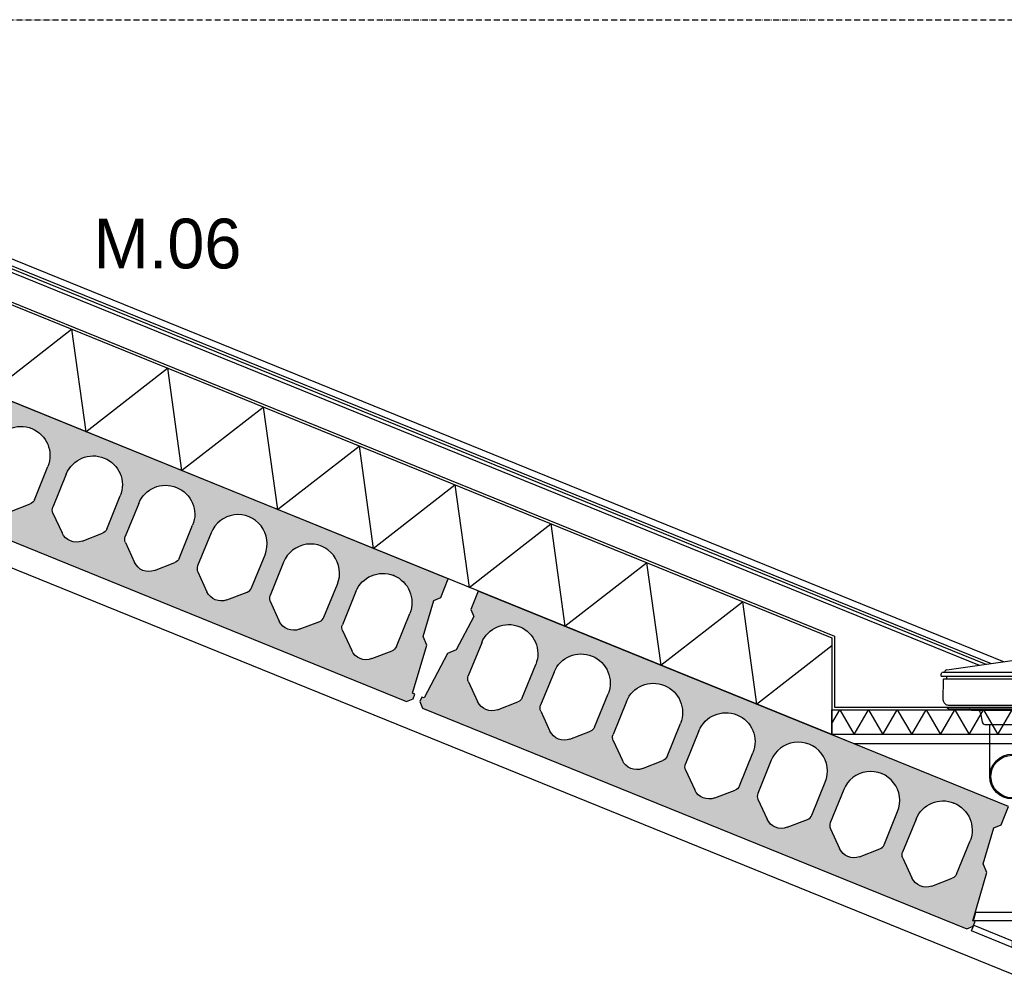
# Model space of a CAD drawing. Header units: millimetres. Extents: x -297000 to 504135, y -166520 to 252050.
# Tile 352 of 416: x 90081 to 92059, y -8819 to -6900. Entities that reach past the tile are written whole.
import ezdxf

# ---------------------------------------------------------------- set-up
doc = ezdxf.new("R2010")
doc.units = ezdxf.units.MM
doc.header["$MEASUREMENT"] = 0
doc.linetypes.add('ACAD_ISO10W100', pattern=[18, 12, -3, 0, -3])
doc.linetypes.add('CENTER', pattern=[50.800000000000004, 31.75, -6.349999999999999, 6.349999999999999, -6.349999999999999])
for name, color, linetype in [('010_T0100_T', 4, 'Continuous'), ('040_AXPRI_B', 9, 'CENTER'), ('068_HATCH_H', 8, 'Continuous'), ('210_INSUL_G', 8, 'Continuous'), ('210_WALEX_G', 2, 'Continuous'), ('299_CONCR_G', 3, 'Continuous'), ('299_CONCR_H', 251, 'Continuous'), ('420_WAFIN_G', 1, 'Continuous'), ('450_CEIFI_G', 2, 'Continuous'), ('470_ROOF_G', 4, 'Continuous'), ('480_OTHFI_G', 4, 'Continuous'), ('520_DRAIN_E', 8, 'Continuous'), ('520_DRAIN_G', 2, 'Continuous')]:
    doc.layers.add(name, color=color, linetype=linetype)
doc.styles.add('VMX 2 MEDIUM 100', font='unvr55w.TTF', dxfattribs={"height": 200})

# ---------------------------------------------------------------- blocks, each defined once
blk = doc.blocks.new('GRID02')
at = {"layer": '040_AXPRI_B', "linetype": 'ACAD_ISO10W100'}
blk.add_lwpolyline([(-4000, 8700), (27199.99999785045, 8700)], dxfattribs=at)
blk = doc.blocks.new('KANAALPLAAT260')
at = {"layer": '299_CONCR_H'}
h = blk.add_hatch(color=256, dxfattribs=at)
h.paths.add_polyline_path([(5.049627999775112, 120.4962809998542), (18.44946200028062, 133.8961149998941), (25.96350099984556, 209.0364990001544), (15, 220), (15, 260), (1165, 260), (1165, 220), (1154.036499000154, 209.0364990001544), (1161.550537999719, 133.8961149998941), (1174.950372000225, 120.4962809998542), (1185, 20), (1190, 20), (1190, 10), (1180, 0), (0, 0), (-10, 10), (-10, 20), (-5, 20)])
edge = h.paths.add_edge_path(flags=16)
edge.add_arc((119, 76.68257113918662), 31.68257478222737, 226.8415831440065, 313.1584168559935)
edge.add_line((140.6714472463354, 53.57123368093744), (172.760268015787, 83.66084609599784))
edge.add_arc((162.5, 94.60282490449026), 15, 313.1584168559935, 360)
edge.add_line((177.5, 94.60282490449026), (177.5, 166.5))
edge.add_arc((119, 166.5), 58.5, 0, 180)
edge.add_line((60.5, 166.5), (60.5, 94.60282490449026))
edge.add_arc((75.5, 94.60282490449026), 14.99999999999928, 180, 226.8415831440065)
edge.add_line((65.239731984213, 83.66084609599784), (97.32855275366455, 53.57123368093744))
edge = h.paths.add_edge_path(flags=16)
edge.add_line((254.3285527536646, 53.57123368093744), (222.239731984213, 83.66084609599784))
edge.add_arc((232.5, 94.60282490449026), 14.99999999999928, 180, 226.8415831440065, ccw=False)
edge.add_line((217.5, 94.60282490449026), (217.5, 166.5))
edge.add_arc((276, 166.5), 58.5, 0, 180, ccw=False)
edge.add_line((334.5, 166.5), (334.5, 94.60282490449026))
edge.add_arc((319.5, 94.60282490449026), 15, -46.841583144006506, 0, ccw=False)
edge.add_line((329.760268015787, 83.66084609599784), (297.6714472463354, 53.57123368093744))
edge.add_arc((276, 76.68257113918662), 31.68257478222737, 226.8415831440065, 313.1584168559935, ccw=False)
edge = h.paths.add_edge_path(flags=16)
edge.add_arc((389.5, 94.60282490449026), 14.99999999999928, 180, 226.8415831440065)
edge.add_line((379.239731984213, 83.66084609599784), (411.3285527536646, 53.57123368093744))
edge.add_arc((433, 76.68257113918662), 31.68257478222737, 226.8415831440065, 313.1584168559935)
edge.add_line((454.6714472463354, 53.57123368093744), (486.760268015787, 83.66084609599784))
edge.add_arc((476.5, 94.60282490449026), 15, 313.1584168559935, 360)
edge.add_line((491.5, 94.60282490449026), (491.5, 166.5))
edge.add_arc((433, 166.5), 58.5, 0, 180)
edge.add_line((374.5, 166.5), (374.5, 94.60282490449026))
edge = h.paths.add_edge_path(flags=16)
edge.add_arc((590, 76.68257113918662), 31.68257478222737, 226.8415831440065, 313.1584168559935)
edge.add_line((611.6714472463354, 53.57123368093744), (643.760268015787, 83.66084609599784))
edge.add_arc((633.5, 94.60282490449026), 15, 313.1584168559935, 360)
edge.add_line((648.5, 94.60282490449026), (648.5, 166.5))
edge.add_arc((590, 166.5), 58.5, 0, 180)
edge.add_line((531.5, 166.5), (531.5, 94.60282490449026))
edge.add_arc((546.5, 94.60282490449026), 14.99999999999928, 180, 226.8415831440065)
edge.add_line((536.239731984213, 83.66084609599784), (568.3285527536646, 53.57123368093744))
edge = h.paths.add_edge_path(flags=16)
edge.add_line((725.3285527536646, 53.57123368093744), (693.239731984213, 83.66084609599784))
edge.add_arc((703.5, 94.60282490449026), 14.99999999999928, 180, 226.8415831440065, ccw=False)
edge.add_line((688.5, 94.60282490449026), (688.5, 166.5))
edge.add_arc((747, 166.5), 58.5, 0, 180, ccw=False)
edge.add_line((805.5, 166.5), (805.5, 94.60282490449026))
edge.add_arc((790.5, 94.60282490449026), 15, -46.841583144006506, 0, ccw=False)
edge.add_line((800.760268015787, 83.66084609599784), (768.6714472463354, 53.57123368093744))
edge.add_arc((747, 76.68257113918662), 31.68257478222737, 226.8415831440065, 313.1584168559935, ccw=False)
edge = h.paths.add_edge_path(flags=16)
edge.add_arc((860.5, 94.60282490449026), 14.99999999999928, 180, 226.8415831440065)
edge.add_line((850.239731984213, 83.66084609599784), (882.3285527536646, 53.57123368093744))
edge.add_arc((904, 76.68257113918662), 31.68257478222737, 226.8415831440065, 313.1584168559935)
edge.add_line((925.6714472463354, 53.57123368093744), (957.760268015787, 83.66084609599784))
edge.add_arc((947.5, 94.60282490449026), 15, 313.1584168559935, 360)
edge.add_line((962.5, 94.60282490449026), (962.5, 166.5))
edge.add_arc((904, 166.5), 58.5, 0, 180)
edge.add_line((845.5, 166.5), (845.5, 94.60282490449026))
edge = h.paths.add_edge_path(flags=16)
edge.add_line((1002.5, 94.60282490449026), (1002.5, 166.5))
edge.add_arc((1061, 166.5), 58.5, 0, 180, ccw=False)
edge.add_line((1119.5, 166.5), (1119.5, 94.60282490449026))
edge.add_arc((1104.5, 94.60282490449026), 15, -46.841583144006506, 0, ccw=False)
edge.add_line((1114.760268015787, 83.66084609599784), (1082.671447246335, 53.57123368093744))
edge.add_arc((1061, 76.68257113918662), 31.68257478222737, 226.8415831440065, 313.1584168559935, ccw=False)
edge.add_line((1039.328552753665, 53.57123368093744), (1007.239731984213, 83.66084609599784))
edge.add_arc((1017.5, 94.60282490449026), 14.99999999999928, 180, 226.8415831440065, ccw=False)
at = {"layer": '299_CONCR_G'}
for p, q in [((60.5, 94.60282490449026), (60.5, 166.5)), ((177.5, 166.5), (177.5, 94.60282490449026)), ((531.5, 94.60282490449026), (531.5, 166.5)), ((648.5, 166.5), (648.5, 94.60282490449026)), ((688.5, 94.60282490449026), (688.5, 166.5)), ((805.5, 166.5), (805.5, 94.60282490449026)), ((845.5, 94.60282490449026), (845.5, 166.5)), ((962.5, 166.5), (962.5, 94.60282490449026)), ((1002.5, 94.60282490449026), (1002.5, 166.5)), ((1119.5, 166.5), (1119.5, 94.60282490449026)), ((97.32855275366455, 53.57123368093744), (65.239731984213, 83.66084609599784)), ((254.3285527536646, 53.57123368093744), (222.239731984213, 83.66084609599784)), ((329.760268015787, 83.66084609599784), (297.6714472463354, 53.57123368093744)), ((411.3285527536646, 53.57123368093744), (379.239731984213, 83.66084609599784)), ((486.760268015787, 83.66084609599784), (454.6714472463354, 53.57123368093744)), ((568.3285527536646, 53.57123368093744), (536.239731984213, 83.66084609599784)), ((643.760268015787, 83.66084609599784), (611.6714472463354, 53.57123368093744)), ((725.3285527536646, 53.57123368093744), (693.239731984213, 83.66084609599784)), ((800.760268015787, 83.66084609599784), (768.6714472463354, 53.57123368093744)), ((882.3285527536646, 53.57123368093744), (850.239731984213, 83.66084609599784)), ((957.760268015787, 83.66084609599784), (925.6714472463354, 53.57123368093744)), ((1039.328552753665, 53.57123368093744), (1007.239731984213, 83.66084609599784)), ((1114.760268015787, 83.66084609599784), (1082.671447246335, 53.57123368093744))]:
    blk.add_line(p, q, dxfattribs=at)
blk.add_lwpolyline([(1161.550537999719, 133.8961149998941), (1174.950372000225, 120.4962809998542), (1185, 20), (1190, 20), (1190, 10), (1180, 0), (0, 0), (-10, 10), (-10, 20), (-5, 20), (5.049627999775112, 120.4962809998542), (18.44946200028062, 133.8961149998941), (25.96350099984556, 209.0364990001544), (15, 220), (15, 260), (1165, 260), (1165, 220), (1154.036499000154, 209.0364990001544)], close=True, dxfattribs=at)
for points in [[(222.2397319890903, 83.6608460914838, -0.2072792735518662), (217.5, 94.60282490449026), (217.5, 166.5, -0.9999999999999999), (334.5, 166.5), (334.5, 94.60282490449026, -0.2072792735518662), (329.7602680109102, 83.66084609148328)], [(379.2397319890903, 83.6608460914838, -0.2072792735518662), (374.5, 94.60282490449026), (374.5, 166.5, -0.9999999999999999), (491.5, 166.5), (491.5, 94.60282490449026, -0.2072792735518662), (486.7602680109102, 83.66084609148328)]]:
    blk.add_lwpolyline(points, format="xyb", dxfattribs=at)
blk.add_lwpolyline([(172.760268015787, 83.66084609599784), (140.6714472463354, 53.57123368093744)], dxfattribs=at)
for centre, radius, start, end in [((119, 166.5), 58.5, 0, 180), ((590, 166.5), 58.5, 0, 180), ((747, 166.5), 58.5, 0, 180), ((904, 166.5), 58.5, 0, 180), ((1061, 166.5), 58.5, 0, 180), ((75.5, 94.60282490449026), 14.99999999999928, 180, 226.8415831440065), ((162.5, 94.60282490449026), 15, 313.1584168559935, 0), ((546.5, 94.60282490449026), 14.99999999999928, 180, 226.8415831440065), ((633.5, 94.60282490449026), 15, 313.1584168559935, 0), ((703.5, 94.60282490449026), 14.99999999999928, 180, 226.8415831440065), ((790.5, 94.60282490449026), 15, 313.1584168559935, 0), ((860.5, 94.60282490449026), 14.99999999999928, 180, 226.8415831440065), ((947.5, 94.60282490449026), 15, 313.1584168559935, 0), ((1017.5, 94.60282490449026), 14.99999999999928, 180, 226.8415831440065), ((1104.5, 94.60282490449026), 15, 313.1584168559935, 0), ((119, 76.68257113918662), 31.68257478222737, 226.8415831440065, 313.1584168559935), ((276, 76.68257113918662), 31.68257478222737, 226.8415831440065, 313.1584168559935), ((433, 76.68257113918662), 31.68257478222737, 226.8415831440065, 313.1584168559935), ((590, 76.68257113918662), 31.68257478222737, 226.8415831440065, 313.1584168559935), ((747, 76.68257113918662), 31.68257478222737, 226.8415831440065, 313.1584168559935), ((904, 76.68257113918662), 31.68257478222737, 226.8415831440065, 313.1584168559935), ((1061, 76.68257113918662), 31.68257478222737, 226.8415831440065, 313.1584168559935)]:
    blk.add_arc(centre, radius, start, end, dxfattribs=at)
at = {"layer": '299_CONCR_G', "linetype": 'ByBlock'}
blk.add_point((119.0456621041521, 224.9999821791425), dxfattribs=at)
blk = doc.blocks.new('gootdetail')
at = {"layer": '068_HATCH_H'}
blk.add_lwpolyline([(-724.9997384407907, 22.1315822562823), (-708.9098999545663, 50.00000000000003), (-680.042386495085, 1.4210854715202e-14), (-651.1748730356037, 50.00000000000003), (-622.3073595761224, 1.4210854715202e-14), (-593.4398461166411, 50.00000000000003), (-564.5723326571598, 1.4210854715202e-14), (-535.7048191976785, 50.00000000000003), (-506.8373057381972, 1.4210854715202e-14), (-477.9697922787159, 50.00000000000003), (-449.1022788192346, 1.4210854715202e-14), (-420.2347653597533, 50.00000000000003), (-391.367251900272, 1.4210854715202e-14), (-362.4997384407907, 50.00000000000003), (-333.6322249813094, 1.4210854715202e-14), (-304.7647115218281, 50.00000000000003), (-275.8971980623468, 1.4210854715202e-14), (-247.0296846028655, 50.00000000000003), (-218.1621711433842, 1.4210854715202e-14), (-189.2946576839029, 50.00000000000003), (-160.4271442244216, 1.4210854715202e-14), (-131.5596307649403, 50.00000000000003), (-102.692117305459, 1.4210854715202e-14), (-73.82460384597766, 50.00000000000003), (-44.95709038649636, 1.4210854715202e-14), (-16.08957692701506, 50.00000000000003), (0.0001157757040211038, 22.13183476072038)], dxfattribs=at)
at = {"layer": '210_INSUL_G', "color": 1}
blk.add_lwpolyline([(-724.9997384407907, 5.684341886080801e-14), (-724.9997384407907, 50.00000000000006), (0.0002615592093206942, 50), (0, 0), (-724.9997384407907, 5.684341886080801e-14)], dxfattribs=at)
at = {"layer": '210_WALEX_G'}
blk.add_lwpolyline([(0, 0), (-724.9997384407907, 5.684341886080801e-14), (-680.683603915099, -17.99999999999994), (-44.31613452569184, -18), (0, 0)], dxfattribs=at)
at = {"layer": '470_ROOF_G'}
blk.add_lwpolyline([(-719.9997384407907, 197.6471529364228), (-719.9997384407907, 55.00000000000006), (-4.999738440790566, 55), (-4.999738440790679, 197.6471529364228)], dxfattribs=at)
at = {"layer": '520_DRAIN_E', "color": 8}
for p, q in [((-505.4997548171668, 117.8301667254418), (-505.4997548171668, 121.3301667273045)), ((-219.4997430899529, 117.8300070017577), (-219.4997391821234, 121.3300070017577)), ((-501.4985368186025, 69.55384099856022), (-501.4985368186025, 71.15634399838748)), ((-494.6958908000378, 55.00000000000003), (-489.7317894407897, 52.13397499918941)), ((-448.3657634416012, 51.73205099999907), (-444.7313653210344, 49.63372986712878)), ((-426.3340734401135, 42.88918599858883), (-423.2605044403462, 25.45811099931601)), ((-298.6654034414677, 42.88918599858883), (-301.738972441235, 25.45811099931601)), ((-276.6337134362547, 51.73205099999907), (-280.2681115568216, 49.63372986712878)), ((-235.2676874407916, 52.13397499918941), (-230.3035860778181, 55.00000000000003))]:
    blk.add_line(p, q, dxfattribs=at)
for points in [[(-494.1498448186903, 130.3279497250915), (-362.4997316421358, 148.8301671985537), (-230.4997548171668, 130.2787807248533)], [(-501.4997548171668, 125.3301667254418), (-223.4997548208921, 125.3301667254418)], [(-505.4997548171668, 117.8301667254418), (-219.4997548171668, 117.8301667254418)], [(-501.4985368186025, 69.55384099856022), (-500.7576358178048, 112), (-224.2418712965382, 112), (-223.5010150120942, 69.5536857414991), (-223.5010132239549, 71.156188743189)], [(-494.6626301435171, 117.8244789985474), (-494.6626301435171, 111.9943122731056)], [(-230.3366639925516, 117.8300192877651), (-230.336670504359, 111.999852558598)], [(-499.1566088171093, 63.75736699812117), (-497.2423868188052, 61.84314600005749)], [(-491.5855328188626, 59.50000000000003), (-233.4139768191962, 59.50000000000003)], [(-225.842949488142, 63.75721435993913), (-227.7571736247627, 61.84299549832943)], [(-489.2317894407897, 52.00000000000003), (-235.2676874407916, 52.13397499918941)], [(-444.2318504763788, 49.50000000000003), (-280.7676874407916, 49.50000000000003)], [(-407.4998692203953, -84.22387920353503), (-407.4998692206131, 20.49999999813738)], [(-317.4998692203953, -84.22387920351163), (-317.4998692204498, 20.49999999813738)]]:
    blk.add_lwpolyline(points, dxfattribs=at)
at = {"layer": '520_DRAIN_E', "ltscale": 5}
blk.add_lwpolyline([(-509.9997384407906, 55.00000000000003), (-214.9997384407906, 55.00000000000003)], dxfattribs=at)
at = {"layer": '520_DRAIN_E', "color": 8}
blk.add_lwpolyline([(-423.2605049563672, 25.45811093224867, 0.3639702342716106), (-417.3516584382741, 20.49999999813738), (-307.6478184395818, 20.49999999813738, 0.3639702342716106), (-301.7389719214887, 25.45811093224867)], format="xyb", dxfattribs=at)
for centre, radius, start, end in [((-501.4997548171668, 121.3301667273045), 4, 90, 180), ((-498.5233928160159, 125.8301667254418), 0.5, 270, 0.4764389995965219), ((-498.5233928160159, 125.8301667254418), 0.5, 270, 0.4764389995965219), ((-493.5235658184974, 125.8717437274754), 4.5, 97.99999998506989, 180.4764389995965), ((-231.4759231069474, 125.8715973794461), 4.5, 359.5234970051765, 81.99993599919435), ((-226.4760961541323, 125.830014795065), 0.5, 179.5234970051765, 269.9999359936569), ((-226.4760961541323, 125.830014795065), 0.5, 179.5234970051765, 269.9999359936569), ((-223.4997391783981, 121.3300114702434), 4, 359.9999360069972, 89.99993599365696), ((-493.4997548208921, 69.41422199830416), 8, 178.9999999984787, 225.0000000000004), ((-491.5855328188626, 67.50000000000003), 8, 225.0000000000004, 270), ((-233.4140213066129, 67.49985581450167), 8, 269.9999359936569, 314.9999360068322), ((-231.4997971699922, 69.41407567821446), 8, 314.9999360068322, 0.9999359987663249), ((-449.3657634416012, 50.00000000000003), 2, 59.9999999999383, 90), ((-444.2317894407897, 50.49999999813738), 1, 239.9999999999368, 270), ((-434.2125354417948, 41.49999999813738), 8, 9.999999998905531, 90), ((-290.7869414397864, 41.49999999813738), 8, 90, 170.0000000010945), ((-280.7676874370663, 50.49999999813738), 1, 270, 300.0000000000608), ((-275.6337134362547, 50.00000000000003), 2, 90, 120.0000000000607)]:
    blk.add_arc(centre, radius, start, end, dxfattribs=at)
at = {"layer": '520_DRAIN_G'}
for radius in [45, 42.76431929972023]:
    blk.add_circle((-362.4998692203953, -84.22387920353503), radius, dxfattribs=at)
blk = doc.blocks.new('1006_X-03.03')
at = {"layer": '068_HATCH_H'}
for points in [[(17208.83647613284, 8502.939864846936), (17399.99999976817, 8580.585252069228), (20283.72050056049, 7409.296971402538)], [(17213.7811713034, 8490.761122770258), (17399.99999976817, 8566.39811025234), (20257.77063260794, 7405.649955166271)], [(17215.80661308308, 8485.772476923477), (17399.99999976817, 8560.586785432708), (20247.14107003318, 7404.156067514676)], [(17218.4620243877, 8479.23222150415), (17399.99999976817, 8552.967974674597), (20233.20541367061, 7402.197538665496)], [(18245.83828374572, 7949.861459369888), (18409.85890667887, 8077.522091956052), (18438.40594610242, 7871.645749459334), (18602.42656550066, 7999.306379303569), (18630.97360430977, 7793.430041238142), (18794.99422370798, 7921.090671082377), (18823.54126250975, 7715.214333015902), (18987.56188191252, 7842.874962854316), (19016.10892071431, 7636.998624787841), (19180.12954365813, 7764.659257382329), (19208.67658308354, 7558.782914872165), (19372.69720248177, 7686.4435447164), (19401.24424129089, 7480.567206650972), (19565.2648606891, 7608.227836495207), (19593.81189949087, 7402.351498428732), (19757.83251889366, 7530.012128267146), (19786.37955769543, 7324.135790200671), (19937.5001182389, 7441.756038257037)]]:
    blk.add_lwpolyline(points, dxfattribs=at)
at = {"layer": '210_INSUL_G', "color": 1}
blk.add_lwpolyline([(17863.24578663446, 8105.260056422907), (17870.01946566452, 8121.936904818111), (17399.99999787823, 8312.84593854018), (17353.85770975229, 8294.104204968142), (17292.89460893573, 8444.19581480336), (17399.99993712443, 8487.69914475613), (19937.50012863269, 7457.036070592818), (19937.50012863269, 7262.754757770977), (17863.24578664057, 8105.260056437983)], close=True, dxfattribs=at)
at = {"layer": '210_WALEX_G'}
blk.add_lwpolyline([(20378.03589084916, 6888.171531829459), (20221.96410485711, 6888.171531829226), (20226.96410485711, 6906.171531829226), (20373.03589084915, 6906.171531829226)], close=True, dxfattribs=at)
at = {"layer": '420_WAFIN_G'}
blk.add_lwpolyline([(20222.52419648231, 6879.848983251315), (20299.99999785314, 6848.380434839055), (20299.99999785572, 6834.888677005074), (20217.82025271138, 6868.267838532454)], close=True, dxfattribs=at)
at = {"layer": '450_CEIFI_G'}
blk.add_lwpolyline([(21549.46900656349, 7288.421457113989), (20299.99999265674, 6780.921647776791), (17399.99999599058, 7958.822213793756)], dxfattribs=at)
at = {"layer": '480_OTHFI_G', "ltscale": 5}
blk.add_lwpolyline([(17291.01302848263, 8448.82827149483), (17399.99993540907, 8493.09584858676), (19942.50012863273, 7460.401910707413)], dxfattribs=at)
for name, p in [('GRID02', (0, 0)), ('gootdetail', (20662.49986707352, 7262.754757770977))]:
    blk.add_blockref(name, p)
at = {"xscale": -1, "rotation": 337.8943577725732}
for p in [(19082.86807024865, 7329.254328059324), (20208.5553369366, 6872.030993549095)]:
    blk.add_blockref('KANAALPLAAT260', p, dxfattribs=at)

msp = doc.modelspace()

# ---------------------------------------------------------------- block references
msp.add_blockref('1006_X-03.03', (71774.99999988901, -15600.00000125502))

# ---------------------------------------------------------------- texts
at = {"layer": '010_T0100_T', "insert": (90377.42658213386, -7350.693624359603), "char_height": 100, "attachment_point": 5, "style": 'VMX 2 MEDIUM 100'}
msp.add_mtext('M.06', dxfattribs=at)

doc.saveas('drawing.dxf')
